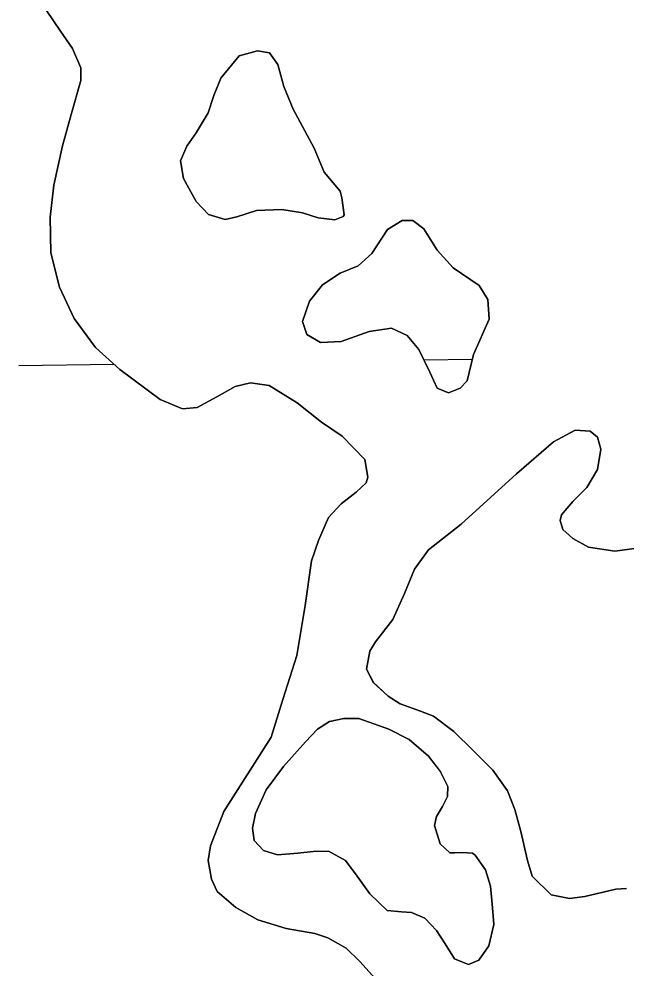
# Model space of a CAD drawing. Extents: x 3767014 to 3805179, y 361544 to 387384.
# Drawn here: x 3782859.2 to 3783029.3, y 368724.3 to 368990.4 of the extents above; entities that cross this region are included whole.
import ezdxf

# ---------------------------------------------------------------- set-up
doc = ezdxf.new("R2010")
doc.units = 0
doc.layers.add('V-TOPO-SHOR', color=7, linetype='Continuous')
doc.layers.add('V-WETL-SWMP', color=7, linetype='Continuous')

msp = doc.modelspace()

# ---------------------------------------------------------------- linework, layer by layer
at = {"layer": 'V-TOPO-SHOR'}
for points in [[(3782958.979, 368721.655), (3782954.643, 368726.451), (3782950.823, 368730.185), (3782945.746, 368733.101), (3782942.089, 368734.285), (3782934.009, 368735.655), (3782926.102, 368738.108), (3782919.933, 368741.586), (3782914.721, 368746.067), (3782913.167, 368749.462), (3782912.153, 368754.736), (3782912.835, 368758.873), (3782916.622, 368768.48), (3782929.84, 368789.31), (3782933.112, 368799.79), (3782937.026, 368812.15), (3782939.33, 368826.135), (3782941.179, 368838.64), (3782943.096, 368844.379), (3782945.882, 368850.824), (3782949.416, 368854.637), (3782953.654, 368857.881), (3782956.433, 368860.501), (3782956.885, 368862.082), (3782956.074, 368867.065), (3782949.734, 368873.579), (3782943.948, 368877.458), (3782937.143, 368882.881), (3782929.272, 368887.788), (3782924.054, 368888.542), (3782919.765, 368887.457), (3782914.635, 368884.581), (3782909.118, 368881.601), (3782905.008, 368881.204), (3782898.763, 368883.799), (3782887.471, 368892.251), (3782880.649, 368898.36), (3782874.658, 368906.55), (3782870.517, 368915.277), (3782868.121, 368924.931), (3782867.875, 368934.929), (3782868.928, 368943.883), (3782871.404, 368954.93), (3782873.837, 368963.624), (3782876.542, 368973.206), (3782876.555, 368976.739), (3782874.165, 368982.172), (3782870.806, 368986.996), (3782866.935, 368992.785)], [(3782944.741, 368947.492), (3782941.927, 368954.191), (3782935.965, 368965.127), (3782933.356, 368971.537), (3782931.732, 368977.677), (3782929.395, 368980.956), (3782926.047, 368981.462), (3782920.884, 368980.059), (3782915.739, 368973.849), (3782913.798, 368968.996), (3782912.151, 368964.148), (3782908.856, 368958.573), (3782906.204, 368954.778), (3782904.44, 368950.713), (3782905.249, 368945.73), (3782908.841, 368939.345), (3782912.266, 368935.701), (3782916.913, 368934.247), (3782920.228, 368935.015), (3782925.776, 368936.82), (3782932.834, 368937.092), (3782938.644, 368936.156), (3782942.996, 368934.696), (3782947.719, 368934.124), (3782950.049, 368935.064), (3782950.332, 368935.562), (3782949.625, 368940.352), (3782949.187, 368942.206), (3782944.741, 368947.492)], [(3782986.518, 368896.431), (3782990.882, 368906.349), (3782990.551, 368911.834), (3782988.099, 368915.797), (3782980.816, 368920.716), (3782976.376, 368925.709), (3782972.602, 368931.599), (3782969.501, 368933.977), (3782966.556, 368934.001), (3782962.403, 368931.446), (3782958.055, 368924.765), (3782954.219, 368921.238), (3782949.167, 368919.25), (3782944.243, 368915.987), (3782940.628, 368911.385), (3782938.613, 368905.647), (3782939.879, 368902.049), (3782943.662, 368899.788), (3782949.441, 368900.126), (3782957.32, 368902.872), (3782963.574, 368903.812), (3782967.943, 368901.76), (3782971.178, 368897.817), (3782974.277, 368891.518), (3782976.35, 368887.057), (3782979.522, 368885.665), (3782982.825, 368887.02), (3782984.736, 368889.029), (3782986.518, 368896.431)], [(3783032.295, 368842.233), (3783026.135, 368841.395), (3783018.749, 368842.489), (3783014.375, 368844.93), (3783011.565, 368847.41), (3783010.815, 368849.943), (3783011.17, 368851.522), (3783014.414, 368855.231), (3783018.34, 368859.153), (3783021.254, 368864.23), (3783022.192, 368869.942), (3783021.326, 368873.256), (3783019.223, 368874.97), (3783014.997, 368875.259), (3783008.997, 368871.972), (3782998.624, 368862.983), (3782983.077, 368848.964), (3782973.935, 368841.774), (3782970.05, 368836.281), (3782967.175, 368829.539), (3782963.922, 368822.199), (3782959.073, 368815.998), (3782957.471, 368813.311), (3782956.517, 368808.283), (3782958.473, 368804.605), (3782962.587, 368800.781), (3782965.977, 368798.608), (3782971.717, 368796.593), (3782975.285, 368795.11), (3782980.982, 368790.836), (3782986.409, 368785.577), (3782991.941, 368780.023), (3782996.107, 368774.239), (3782998.101, 368768.99), (3782999.822, 368762.852), (3783001.69, 368754.756), (3783002.976, 368750.376), (3783008.305, 368745.11), (3783013.431, 368744.06), (3783017.734, 368744.658), (3783026.413, 368746.734), (3783029.448, 368746.908)], [(3782977.21, 368759.432), (3782975.608, 368764.509), (3782976.137, 368767.079), (3782977.839, 368769.877), (3782979.246, 368772.666), (3782979.375, 368775.425), (3782977.302, 368779.605), (3782973.947, 368783.949), (3782968.518, 368788.636), (3782962.839, 368791.547), (3782954.401, 368794.488), (3782950.172, 368794.481), (3782946.156, 368793.693), (3782942.865, 368791.545), (3782939.51, 368787.92), (3782933.282, 368781.075), (3782928.426, 368774.561), (3782925.443, 368767.894), (3782924.658, 368763.741), (3782925.039, 368760.307), (3782927.667, 368757.519), (3782931.632, 368756.337), (3782937.327, 368756.774), (3782941.644, 368757.273), (3782945.873, 368757.378), (3782950.662, 368754.74), (3782953.92, 368750.296), (3782957.486, 368745.364), (3782962.323, 368740.762), (3782966.366, 368740.369), (3782969.126, 368740.142), (3782972.905, 368738.563), (3782976.139, 368735.102), (3782978.59, 368731.422), (3782981.255, 368727.16), (3782985.132, 368725.583), (3782988.052, 368726.834), (3782990.807, 368730.838), (3782992.234, 368736.777), (3782991.822, 368741.489), (3782991.28, 368747.576), (3782989.889, 368752.069), (3782987.03, 368756.231), (3782986.229, 368756.8), (3782983.372, 368756.925), (3782981.308, 368756.874), (3782979.932, 368756.841), (3782977.21, 368759.432)]]:
    msp.add_lwpolyline(points, dxfattribs=at)
at = {"layer": 'V-WETL-SWMP'}
for p, q in [((3782859.186, 368893.381), (3782885.794, 368893.751)), ((3782972.586, 368894.957), (3782986.208, 368895.146))]:
    msp.add_line(p, q, dxfattribs=at)
for points in [[(3782866.936, 368992.786), (3782870.807, 368986.995), (3782874.164, 368982.173), (3782876.554, 368976.739), (3782876.543, 368973.207), (3782873.837, 368963.624), (3782871.403, 368954.931), (3782868.929, 368943.883), (3782867.875, 368934.93), (3782868.122, 368924.93), (3782870.518, 368915.277), (3782874.658, 368906.55), (3782880.648, 368898.36), (3782887.47, 368892.25), (3782898.764, 368883.798), (3782905.008, 368881.205), (3782909.118, 368881.601), (3782914.636, 368884.582), (3782919.765, 368887.456), (3782924.054, 368888.543), (3782929.272, 368887.789), (3782937.143, 368882.882), (3782943.948, 368877.458), (3782949.734, 368873.579), (3782956.075, 368867.065), (3782956.885, 368862.082)], [(3783029.449, 368746.908), (3783026.413, 368746.735), (3783017.733, 368744.657), (3783013.431, 368744.06), (3783008.304, 368745.111), (3783002.975, 368750.375), (3783001.689, 368754.757), (3782999.822, 368762.853), (3782998.101, 368768.991), (3782996.107, 368774.239), (3782991.942, 368780.023), (3782986.41, 368785.576), (3782980.982, 368790.837), (3782975.285, 368795.111), (3782971.717, 368796.592), (3782965.977, 368798.609), (3782962.588, 368800.782), (3782958.472, 368804.604), (3782956.517, 368808.283), (3782957.472, 368813.31), (3782959.073, 368815.998), (3782963.923, 368822.2), (3782967.175, 368829.54), (3782970.05, 368836.282), (3782973.936, 368841.773), (3782983.078, 368848.964), (3782998.624, 368862.984), (3783008.997, 368871.971), (3783014.998, 368875.258), (3783019.223, 368874.97), (3783021.326, 368873.256), (3783022.193, 368869.942), (3783021.255, 368864.23), (3783018.339, 368859.154), (3783014.414, 368855.232), (3783011.17, 368851.522), (3783010.816, 368849.943), (3783011.566, 368847.411), (3783014.374, 368844.93), (3783018.75, 368842.488), (3783026.135, 368841.395), (3783032.294, 368842.233)], [(3782956.885, 368862.082), (3782956.433, 368860.501), (3782953.653, 368857.882), (3782949.417, 368854.638), (3782945.881, 368850.823), (3782943.097, 368844.378), (3782941.179, 368838.64), (3782939.33, 368826.136), (3782937.026, 368812.149), (3782933.113, 368799.79), (3782929.84, 368789.31), (3782916.621, 368768.481), (3782912.836, 368758.872), (3782912.153, 368754.735), (3782913.167, 368749.462), (3782914.722, 368746.067), (3782919.934, 368741.585), (3782926.102, 368738.108), (3782934.01, 368735.655), (3782942.088, 368734.285), (3782945.747, 368733.1), (3782950.823, 368730.184), (3782954.643, 368726.452), (3782958.979, 368721.654)]]:
    msp.add_lwpolyline(points, dxfattribs=at)
for points in [[(3782944.74, 368947.491), (3782949.187, 368942.205), (3782949.626, 368940.352), (3782950.332, 368935.562), (3782950.05, 368935.065), (3782947.719, 368934.124), (3782942.996, 368934.695), (3782938.644, 368936.157), (3782932.833, 368937.092), (3782925.776, 368936.82), (3782920.229, 368935.015), (3782916.913, 368934.247), (3782912.266, 368935.701), (3782908.841, 368939.345), (3782905.25, 368945.731), (3782904.44, 368950.714), (3782906.203, 368954.779), (3782908.856, 368958.573), (3782912.152, 368964.148), (3782913.798, 368968.995), (3782915.739, 368973.85), (3782920.883, 368980.059), (3782926.047, 368981.462), (3782929.395, 368980.956), (3782931.732, 368977.678), (3782933.356, 368971.538), (3782935.966, 368965.128), (3782941.926, 368954.19)], [(3782986.517, 368896.431), (3782984.737, 368889.03), (3782982.825, 368887.021), (3782979.523, 368885.664), (3782976.35, 368887.057), (3782974.277, 368891.518), (3782971.179, 368897.818), (3782967.942, 368901.76), (3782963.575, 368903.811), (3782957.32, 368902.872), (3782949.442, 368900.126), (3782943.662, 368899.787), (3782939.879, 368902.048), (3782938.613, 368905.647), (3782940.629, 368911.386), (3782944.243, 368915.988), (3782949.166, 368919.249), (3782954.218, 368921.238), (3782958.055, 368924.766), (3782962.402, 368931.446), (3782966.557, 368934.001), (3782969.501, 368933.976), (3782972.601, 368931.6), (3782976.376, 368925.709), (3782980.816, 368920.717), (3782988.099, 368915.796), (3782990.551, 368911.834), (3782990.882, 368906.349)], [(3782977.21, 368759.431), (3782979.931, 368756.841), (3782981.308, 368756.875), (3782983.373, 368756.926), (3782986.229, 368756.8), (3782987.031, 368756.23), (3782989.888, 368752.069), (3782991.279, 368747.577), (3782991.822, 368741.49), (3782992.234, 368736.777), (3782990.806, 368730.838), (3782988.052, 368726.834), (3782985.131, 368725.582), (3782981.254, 368727.159), (3782978.591, 368731.422), (3782976.139, 368735.101), (3782972.904, 368738.563), (3782969.126, 368740.142), (3782966.366, 368740.369), (3782962.322, 368740.762), (3782957.485, 368745.365), (3782953.919, 368750.295), (3782950.661, 368754.741), (3782945.873, 368757.378), (3782941.644, 368757.273), (3782937.327, 368756.773), (3782931.631, 368756.337), (3782927.666, 368757.519), (3782925.039, 368760.307), (3782924.659, 368763.742), (3782925.442, 368767.894), (3782928.426, 368774.56), (3782933.283, 368781.075), (3782939.51, 368787.92), (3782942.864, 368791.545), (3782946.157, 368793.693), (3782950.172, 368794.481), (3782954.402, 368794.487), (3782962.839, 368791.546), (3782968.519, 368788.637), (3782973.948, 368783.949), (3782977.303, 368779.604), (3782979.374, 368775.424), (3782979.245, 368772.666), (3782977.838, 368769.876), (3782976.136, 368767.079), (3782975.609, 368764.508)]]:
    msp.add_lwpolyline(points, close=True, dxfattribs=at)

doc.saveas('drawing.dxf')
